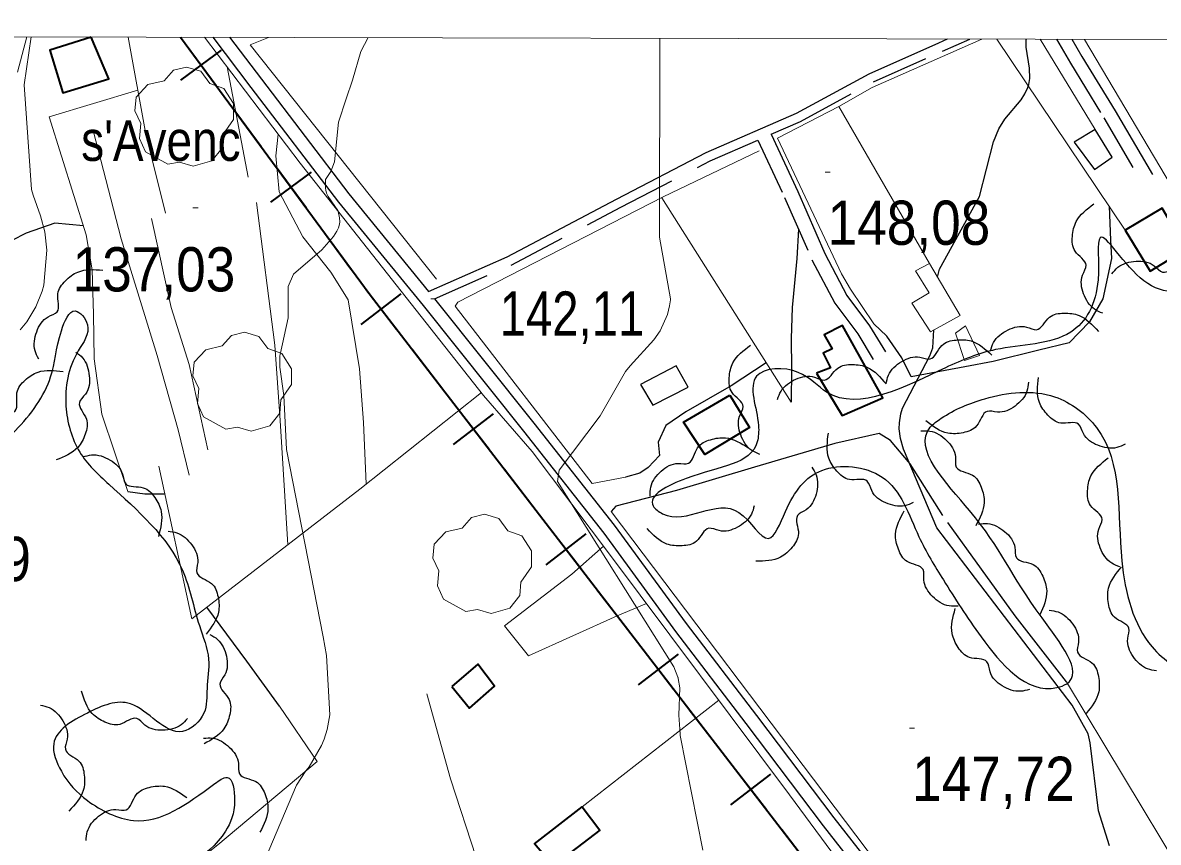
# Model space of a CAD drawing. Extents: x 480269 to 484877, y 4383588 to 4386804.
# Drawn here: x 481701.4 to 481926.2, y 4386294.4 to 4386456.6 of the extents above; entities that cross this region are included whole.
import ezdxf

# ---------------------------------------------------------------- set-up
doc = ezdxf.new("R2010")
doc.units = 0
doc.header["$LTSCALE"] = 3.8
doc.linetypes.add('LONG_DASHED', pattern=[7.5, 6, -1.5])
doc.linetypes.add('MEDIUM_DASHED', pattern=[4.5, 3, -1.5])
for name, color, linetype, lineweight in [('1', 7, 'Continuous', 13), ('21', 7, 'Continuous', 25), ('25', 7, 'LONG_DASHED', 25), ('27', 7, 'Continuous', 25), ('29', 7, 'Continuous', 13), ('34', 7, 'Continuous', 35), ('38', 7, 'Continuous', 25), ('47', 7, 'Continuous', 35), ('51', 7, 'Continuous', 13), ('7', 7, 'Continuous', 13), ('8', 7, 'Continuous', 25), ('9', 7, 'Continuous', 13)]:
    doc.layers.add(name, color=color, linetype=linetype, lineweight=lineweight)
doc.layers.add('5', color=7, linetype='Continuous')

msp = doc.modelspace()

# ---------------------------------------------------------------- linework, layer by layer
at = {"layer": '1'}
msp.add_lwpolyline([(480529.1, 4386456.6), (484105.5, 4386448.1), (484100.5, 4384135.8), (480523.1, 4384144.4)], close=True, dxfattribs=at)
at = {"layer": '21'}
for points in [[(481913.59, 4386427.57), (481917.13, 4386430), (481913.76, 4386435.48), (481909.59, 4386432.93)], [(481826.15, 4386380.87), (481833.17, 4386384.46), (481830.81, 4386388.72), (481823.72, 4386384.98)]]:
    msp.add_lwpolyline(points, close=True, dxfattribs=at)
at = {"layer": '25'}
for points in [[(481916.51, 4386420.28), (481916.81, 4386413.54), (481916.98, 4386409.96), (481915.29, 4386401.92), (481912.63, 4386397.42), (481908.6, 4386393.22), (481902.6, 4386391.76), (481893.56, 4386389.52), (481887.96, 4386388.5), (481877.3, 4386386.51), (481875.45, 4386390.26), (481872.51, 4386394.58), (481869.93, 4386397.03)], [(481713.43, 4386416.38), (481707.77, 4386416.92), (481702.11, 4386414.96), (481696.35, 4386412.06), (481694.23, 4386411.82)], [(481855.01, 4386415.74), (481854.7, 4386409.91), (481853.72, 4386400.21), (481853.56, 4386394.12), (481853.65, 4386388.09), (481853.56, 4386381.48)], [(481848.62, 4386389.29), (481841.67, 4386384.72), (481832.68, 4386379.56), (481828.73, 4386376.85), (481827.25, 4386373.57), (481827.49, 4386370.94), (481825.23, 4386368.58), (481823.6, 4386367.47), (481820.72, 4386366.66)], [(481908.05, 4386326.13), (481897.89, 4386339.2), (481883.59, 4386359.08), (481877.08, 4386369.28), (481873.23, 4386373.88), (481870.95, 4386375.29), (481862.21, 4386373.3), (481846.31, 4386368.6), (481830.83, 4386364), (481818.82, 4386360.91), (481817.91, 4386359.84)], [(481722.22, 4386363.82), (481725.57, 4386363.33), (481729.52, 4386363.37)], [(481752.26, 4386321.3), (481745.75, 4386330.24), (481737.88, 4386340.92)]]:
    msp.add_lwpolyline(points, dxfattribs=at)
at = {"layer": '27'}
for points in [[(481933.85, 4386352.38), (481939.74, 4386338.52), (481943.59, 4386333.4), (481940.75, 4386325.96), (481934.19, 4386326.79), (481925, 4386333.08), (481919.03, 4386350.08), (481914, 4386376.47), (481905.71, 4386382.56), (481891.92, 4386382.18), (481883.24, 4386378.3), (481881.08, 4386376.53), (481888.89, 4386360.03), (481903.22, 4386338.79), (481908.12, 4386325.76), (481906.15, 4386325), (481891.16, 4386335.05), (481883.69, 4386346.3), (481878.85, 4386354.87), (481871.54, 4386366.67), (481859.63, 4386367.99), (481852.4, 4386359.85), (481849.08, 4386354.52), (481843.2, 4386359.68), (481828.08, 4386359.42), (481826.24, 4386360.95), (481832.78, 4386366.42), (481846.83, 4386373.67), (481847.08, 4386376.88), (481846.69, 4386386.62), (481854.97, 4386387.4), (481860.65, 4386383.43), (481884.1, 4386388.3), (481894.03, 4386391.89), (481908.9, 4386395.37), (481914.31, 4386405.74), (481914.73, 4386414.05), (481923.39, 4386405.51), (481935.94, 4386403.55), (481943.21, 4386404.22), (481951.28, 4386407.11), (481963.89, 4386410.21), (481970.84, 4386411.41), (481955.1, 4386416.18), (481950.67, 4386417.23), (481946.94, 4386424.99), (481961.83, 4386423.29), (481969.28, 4386422.43), (481972.04, 4386428.47), (481977.09, 4386425.03), (481977.38, 4386409.52), (481986.17, 4386407.71), (481992.75, 4386400.23), (481991.34, 4386392.2), (481985.35, 4386387.92), (481983.62, 4386381.84), (481983.84, 4386379.05), (481982.52, 4386373.84), (481973.09, 4386376.28), (481965.35, 4386375.19), (481964.06, 4386366.87), (481969.75, 4386354.31), (481973.04, 4386347.96), (481975.95, 4386342.73), (481977.21, 4386340.01), (481983.66, 4386339.96), (481992.58, 4386344.55), (481994.96, 4386338.82), (481987.21, 4386332.83), (481984.07, 4386328.63), (481983.38, 4386324.54), (481970.2, 4386323.19), (481962.67, 4386325.66), (481956.48, 4386333.28), (481960.18, 4386342.74), (481960.29, 4386346.51), (481949.55, 4386352.22), (481943.31, 4386359.03), (481939.45, 4386359.96), (481935.55, 4386359), (481933.85, 4386352.38)], [(481915.24, 4386399.1), (481913.64, 4386399.88), (481911.44, 4386402.97), (481911.26, 4386406.66), (481911.97, 4386408.58), (481909.77, 4386411.37), (481909.24, 4386414.31), (481909.98, 4386417.24), (481913.5, 4386420.73)], [(481917.05, 4386406.89), (481918.25, 4386408.19), (481921.85, 4386409.4), (481925.43, 4386408.5), (481927.07, 4386407.26), (481930.38, 4386408.56), (481933.34, 4386408.22), (481935.93, 4386406.65), (481938.25, 4386402.27)], [(481704.56, 4386390.04), (481703.84, 4386391.67), (481704.18, 4386395.45), (481706.43, 4386398.38), (481708.22, 4386399.38), (481708.36, 4386402.93), (481709.85, 4386405.51), (481712.32, 4386407.26), (481717.27, 4386407.63)], [(481652.58, 4386324.23), (481670.19, 4386354), (481684.76, 4386365.54), (481692.05, 4386369.79), (481699.94, 4386375.87), (481706.93, 4386386.5), (481709.05, 4386395.61), (481711.79, 4386399.56), (481714.21, 4386396.83), (481712.39, 4386391.66), (481709.96, 4386380.73), (481712.7, 4386371.62), (481718.47, 4386365.24), (481733.04, 4386348.22), (481736.38, 4386337.29), (481738.2, 4386330.61), (481737.9, 4386324.83), (481737.29, 4386319.97), (481733.04, 4386316.33), (481722.72, 4386321.8), (481714.21, 4386319.97), (481707.53, 4386313.9), (481709.05, 4386308.43), (481714.21, 4386302.66), (481723.32, 4386298.71), (481739.42, 4386306), (481741.85, 4386307.22), (481743.36, 4386302.66), (481741.54, 4386296.58), (481702.98, 4386277.75), (481696, 4386271.07), (481695.09, 4386264.08), (481698.43, 4386258.61), (481719.38, 4386251.93), (481726.06, 4386250.41), (481726.97, 4386244.03), (481718.16, 4386240.08), (481686.58, 4386240.08), (481678.69, 4386240.99), (481669.88, 4386238.56), (481657.13, 4386234.61), (481649.24, 4386228.84), (481646.81, 4386223.07), (481644.08, 4386217.3), (481636.49, 4386216.69), (481628.59, 4386224.59), (481624.64, 4386239.17), (481623.43, 4386247.37), (481622.52, 4386257.7), (481627.98, 4386266.51), (481637.09, 4386274.41), (481646.81, 4386282.91), (481648.63, 4386288.99), (481645.29, 4386299.32), (481644.38, 4386306.3), (481646.2, 4386313.29), (481652.27, 4386323.62)], [(481893.02, 4386391.65), (481893.63, 4386393.31), (481896.49, 4386395.8), (481900.14, 4386396.35), (481902.13, 4386395.83), (481904.69, 4386398.29), (481907.56, 4386399.12), (481910.55, 4386398.66), (481914.37, 4386395.5)], [(481847.38, 4386371.17), (481845.77, 4386371.94), (481843.56, 4386375.02), (481843.35, 4386378.7), (481844.06, 4386380.63), (481841.84, 4386383.41), (481841.28, 4386386.34), (481842.01, 4386389.28), (481845.51, 4386392.79)], [(481872.35, 4386385.1), (481872.81, 4386386.81), (481875.45, 4386389.54), (481879.04, 4386390.4), (481881.06, 4386390.05), (481883.4, 4386392.73), (481886.19, 4386393.8), (481889.2, 4386393.61), (481893.29, 4386390.79)], [(481711.91, 4386391.42), (481713.25, 4386390.26), (481714.58, 4386386.7), (481713.81, 4386383.09), (481712.62, 4386381.42), (481714.02, 4386378.15), (481713.79, 4386375.18), (481712.31, 4386372.54), (481708, 4386370.07)], [(481695.76, 4386370.69), (481695.13, 4386372.35), (481695.67, 4386376.11), (481698.08, 4386378.91), (481699.92, 4386379.81), (481700.25, 4386383.35), (481701.88, 4386385.85), (481704.44, 4386387.46), (481709.4, 4386387.57)], [(481850.86, 4386382.03), (481851.54, 4386383.67), (481854.49, 4386386.05), (481858.16, 4386386.47), (481860.12, 4386385.87), (481862.77, 4386388.24), (481865.67, 4386388.96), (481868.64, 4386388.39), (481872.35, 4386385.1)], [(481919.68, 4386373.17), (481918.03, 4386372.51), (481914.26, 4386372.96), (481911.41, 4386375.29), (481910.46, 4386377.12), (481906.92, 4386377.36), (481904.38, 4386378.93), (481902.71, 4386381.46), (481902.49, 4386386.41)], [(481900.54, 4386385.44), (481900.24, 4386383.69), (481897.87, 4386380.72), (481894.38, 4386379.52), (481892.34, 4386379.68), (481890.27, 4386376.79), (481887.59, 4386375.45), (481884.57, 4386375.36), (481880.24, 4386377.77)], [(481825.61, 4386362.91), (481825.75, 4386364.68), (481827.82, 4386367.86), (481831.18, 4386369.38), (481833.24, 4386369.42), (481835.03, 4386372.49), (481837.57, 4386374.06), (481840.57, 4386374.44), (481845.11, 4386372.44)], [(481877.71, 4386361.62), (481876.04, 4386361.01), (481872.29, 4386361.57), (481869.5, 4386363.99), (481868.62, 4386365.85), (481865.08, 4386366.2), (481862.59, 4386367.84), (481861, 4386370.41), (481860.92, 4386375.37)], [(481879.24, 4386375.8), (481881.01, 4386375.78), (481884.32, 4386373.93), (481886.07, 4386370.68), (481886.25, 4386368.64), (481889.44, 4386367.06), (481891.19, 4386364.64), (481891.77, 4386361.67), (481890.09, 4386357.01)], [(481713.31, 4386370.66), (481715.04, 4386371.06), (481718.69, 4386370.04), (481721.16, 4386367.29), (481721.81, 4386365.34), (481725.28, 4386364.56), (481727.54, 4386362.61), (481728.81, 4386359.87), (481728.27, 4386354.94)], [(481918.63, 4386348.9), (481917.01, 4386349.63), (481914.74, 4386352.67), (481914.45, 4386356.35), (481915.12, 4386358.29), (481912.85, 4386361.02), (481912.23, 4386363.95), (481912.9, 4386366.89), (481916.33, 4386370.48)], [(481857.62, 4386368.66), (481858.48, 4386367.11), (481858.49, 4386363.31), (481856.51, 4386360.2), (481854.81, 4386359.04), (481855, 4386355.49), (481853.74, 4386352.78), (481851.44, 4386350.82), (481846.55, 4386350)], [(481846.24, 4386361), (481845.68, 4386359.31), (481842.9, 4386356.73), (481839.27, 4386356.07), (481837.27, 4386356.53), (481834.79, 4386353.98), (481831.95, 4386353.07), (481828.94, 4386353.42), (481825.02, 4386356.46)], [(481886.62, 4386341.13), (481884.84, 4386341.16), (481881.55, 4386343.04), (481879.83, 4386346.31), (481879.67, 4386348.35), (481876.5, 4386349.96), (481874.77, 4386352.4), (481874.22, 4386355.37), (481875.94, 4386360.02)], [(481890.66, 4386357.36), (481892.43, 4386357.47), (481895.86, 4386355.86), (481897.84, 4386352.74), (481898.16, 4386350.71), (481901.45, 4386349.36), (481903.36, 4386347.07), (481904.15, 4386344.15), (481902.81, 4386339.38)], [(481730.17, 4386355.94), (481731.92, 4386355.63), (481734.87, 4386353.25), (481736.05, 4386349.75), (481735.89, 4386347.71), (481738.76, 4386345.62), (481740.08, 4386342.94), (481740.16, 4386339.92), (481737.72, 4386335.6)], [(481925.86, 4386328.33), (481924.12, 4386328.69), (481921.25, 4386331.17), (481920.18, 4386334.7), (481920.41, 4386336.74), (481917.6, 4386338.92), (481916.38, 4386341.64), (481916.4, 4386344.67), (481918.97, 4386348.9)], [(481900.71, 4386324.64), (481898.98, 4386324.27), (481895.34, 4386325.36), (481892.93, 4386328.15), (481892.31, 4386330.11), (481888.86, 4386330.96), (481886.63, 4386332.95), (481885.42, 4386335.72), (481886.05, 4386340.64)], [(481904.64, 4386340.3), (481906.39, 4386339.97), (481909.31, 4386337.55), (481910.45, 4386334.04), (481910.26, 4386332), (481913.11, 4386329.88), (481914.39, 4386327.18), (481914.44, 4386324.16), (481911.95, 4386319.87)], [(481738.48, 4386335.53), (481739.96, 4386334.55), (481741.72, 4386331.19), (481741.41, 4386327.51), (481740.44, 4386325.7), (481742.25, 4386322.63), (481742.39, 4386319.65), (481741.25, 4386316.85), (481737.3, 4386313.86)], [(481734.02, 4386318.88), (481732.77, 4386317.62), (481729.13, 4386316.56), (481725.58, 4386317.59), (481724, 4386318.9), (481720.64, 4386317.73), (481717.69, 4386318.18), (481715.17, 4386319.85), (481713.02, 4386324.32)], [(481704.9, 4386321.52), (481706.61, 4386321.05), (481709.34, 4386318.41), (481710.2, 4386314.82), (481709.84, 4386312.8), (481712.52, 4386310.45), (481713.58, 4386307.67), (481713.39, 4386304.65), (481710.56, 4386300.57)], [(481737.2, 4386314.97), (481738.97, 4386314.99), (481742.31, 4386313.19), (481744.12, 4386309.97), (481744.33, 4386307.93), (481747.54, 4386306.4), (481749.33, 4386304.01), (481749.96, 4386301.05), (481748.36, 4386296.36)], [(481713.97, 4386294.71), (481714.19, 4386296.47), (481716.43, 4386299.53), (481719.86, 4386300.88), (481721.91, 4386300.82), (481723.86, 4386303.79), (481726.47, 4386305.24), (481729.49, 4386305.46), (481733.92, 4386303.24)]]:
    msp.add_spline(points, degree=3, dxfattribs=at)
at = {"layer": '29'}
for points in [[(481730.12, 4386428.62), (481725.73, 4386431.05), (481724.51, 4386433.69), (481724.81, 4386436.65), (481723.61, 4386439.15), (481723.85, 4386441.89), (481726.18, 4386444.34), (481729.43, 4386445.11), (481731.23, 4386447.18), (481733.85, 4386447.83), (481736.66, 4386446.98), (481738.45, 4386444.58), (481741.2, 4386443.57), (481743.12, 4386440.58), (481743.14, 4386437.44), (481741.05, 4386434.42), (481740.86, 4386431.75), (481738.86, 4386429.27), (481735.16, 4386428.19), (481732.44, 4386429.01)], [(481741.6, 4386376.16), (481737.21, 4386378.59), (481735.99, 4386381.23), (481736.29, 4386384.19), (481735.09, 4386386.69), (481735.33, 4386389.43), (481737.66, 4386391.88), (481740.91, 4386392.65), (481742.71, 4386394.72), (481745.33, 4386395.37), (481748.14, 4386394.52), (481749.93, 4386392.12), (481752.68, 4386391.11), (481754.6, 4386388.12), (481754.62, 4386384.98), (481752.53, 4386381.96), (481752.34, 4386379.29), (481750.34, 4386376.81), (481746.64, 4386375.73), (481743.92, 4386376.55)], [(481789.12, 4386340.09), (481784.73, 4386342.52), (481783.51, 4386345.16), (481783.81, 4386348.12), (481782.61, 4386350.62), (481782.85, 4386353.36), (481785.18, 4386355.81), (481788.43, 4386356.58), (481790.23, 4386358.65), (481792.85, 4386359.3), (481795.66, 4386358.45), (481797.45, 4386356.05), (481800.2, 4386355.04), (481802.12, 4386352.05), (481802.14, 4386348.91), (481800.05, 4386345.89), (481799.86, 4386343.22), (481797.86, 4386340.74), (481794.16, 4386339.66), (481791.44, 4386340.48)]]:
    msp.add_lwpolyline(points, close=True, dxfattribs=at)
at = {"layer": '34'}
for p, q in [((481732.73, 4386445.22), (481740.78, 4386451.15)), ((481733.79, 4386452.22), (481739.72, 4386444.16)), ((481742.68, 4386440.13), (481748.61, 4386432.08)), ((481750.5, 4386421.06), (481758.56, 4386426.99)), ((481751.57, 4386428.05), (481757.5, 4386420)), ((481760.46, 4386415.97), (481766.38, 4386407.91)), ((481768.42, 4386396.86), (481776.34, 4386402.96)), ((481778.48, 4386391.99), (481784.58, 4386384.06)), ((481786.72, 4386373.09), (481794.64, 4386379.19)), ((481787.63, 4386380.1), (481793.73, 4386372.18)), ((481796.78, 4386368.22), (481802.88, 4386360.29)), ((481805.02, 4386349.32), (481812.94, 4386355.42)), ((481805.93, 4386356.33), (481812.03, 4386348.41)), ((481815.08, 4386344.45), (481821.18, 4386336.52)), ((481823.32, 4386325.55), (481831.25, 4386331.65)), ((481824.23, 4386332.56), (481830.33, 4386324.64)), ((481833.38, 4386320.67), (481839.49, 4386312.75)), ((481841.62, 4386301.78), (481849.55, 4386307.88)), ((481842.54, 4386308.79), (481848.64, 4386300.87)), ((481851.69, 4386296.9), (481857.79, 4386288.98))]:
    msp.add_line(p, q, dxfattribs=at)
for points in [[(481732.67, 4386453.74), (481770, 4386403), (482108, 4385964), (482722, 4385145)], [(481769.35, 4386403.89), (481770, 4386403), (481775.43, 4386395.95)]]:
    msp.add_lwpolyline(points, dxfattribs=at)
at = {"layer": '38'}
for points in [[(481739.02, 4386453.72), (481746.6, 4386443.81), (481763.9, 4386421.1), (481780.66, 4386400.62), (481800.54, 4386375.74), (481816.44, 4386355.57), (481830.64, 4386336.1), (481844.6, 4386317.88), (481859.91, 4386297.65), (481877.97, 4386274.55), (481894.23, 4386252.79), (481912.43, 4386228.94), (481933.35, 4386200.86), (481948.43, 4386180.22), (481961.29, 4386161.94)], [(481742.32, 4386453.72), (481748.68, 4386445.4), (481765.95, 4386422.72), (481781.74, 4386403.43)], [(481781.74, 4386403.43), (481797.34, 4386410.25), (481818.97, 4386421.68), (481836.74, 4386430.9), (481854.62, 4386438.68), (481869.02, 4386446.49), (481882.77, 4386452.62), (481884.49, 4386453.38)], [(481909.11, 4386453.32), (481911.1, 4386449.92), (481917.67, 4386439.13), (481925.08, 4386426.57)], [(481849.56, 4386434.51), (481854.84, 4386423.2), (481860.24, 4386410.9), (481864.57, 4386402.61), (481869.08, 4386396.63), (481872.23, 4386391.44)], [(481782.92, 4386401.98), (481802.59, 4386377.37), (481818.53, 4386357.15), (481832.74, 4386337.67), (481846.68, 4386319.47), (481861.98, 4386299.25), (481880.05, 4386276.14), (481896.32, 4386254.37), (481914.52, 4386230.51), (481935.46, 4386202.41), (481950.56, 4386181.75), (481958.52, 4386170.44)]]:
    msp.add_lwpolyline(points, dxfattribs=at)
at = {"layer": '38', "linetype": 'MEDIUM_DASHED'}
for points in [[(481849.56, 4386434.51), (481855.41, 4386437.06), (481869.82, 4386444.87), (481883.5, 4386450.97), (481888.93, 4386453.37)], [(481906.08, 4386453.33), (481908.86, 4386448.58), (481915.43, 4386437.79), (481922.83, 4386425.24)], [(481782.92, 4386401.98), (481798.13, 4386408.63), (481819.81, 4386420.08), (481837.52, 4386429.27), (481846.95, 4386433.37)], [(481846.95, 4386433.37), (481852.25, 4386422.03), (481857.67, 4386409.67), (481862.17, 4386401.08), (481866.73, 4386395.03), (481869.81, 4386389.97)]]:
    msp.add_lwpolyline(points, dxfattribs=at)
at = {"layer": '47'}
for points in [[(481714.93, 4386453.73), (481706.75, 4386451.15), (481709.32, 4386442.75), (481718.45, 4386445.51)], [(481919.69, 4386415.54), (481924.61, 4386407.41), (481931.79, 4386411.76), (481926.98, 4386419.89)], [(481858.55, 4386387.22), (481863.67, 4386378.85), (481871.7, 4386382.33), (481863.7, 4386396.67), (481860.08, 4386394.82), (481861.67, 4386392.06), (481859.9, 4386391.19), (481861.36, 4386388.31)], [(481841.41, 4386382.9), (481845.28, 4386376.51), (481836.49, 4386371.17), (481832.22, 4386377.54)], [(481786.35, 4386325.22), (481789.83, 4386320.96), (481794.81, 4386325.28), (481791.5, 4386329.65)], [(481806.46, 4386289.71), (481802.76, 4386294.06), (481812.18, 4386301.42), (481815.67, 4386296.81)]]:
    msp.add_lwpolyline(points, close=True, dxfattribs=at)
at = {"layer": '47', "lineweight": 13}
for points in [[(481880.97, 4386408.96), (481886.98, 4386398.66), (481881.15, 4386395.41), (481877.47, 4386401.08), (481880.88, 4386403.12), (481878.19, 4386407.52)], [(481888.08, 4386396.61), (481890.83, 4386390.75), (481887.86, 4386389.74), (481886.12, 4386395.15)]]:
    msp.add_lwpolyline(points, close=True, dxfattribs=at)
at = {"layer": '51'}
for p, q in [((481700.37, 4386446.84), (481702.19, 4386453.81)), ((481894.26, 4386453.36), (481919.69, 4386415.54)), ((481902.85, 4386453.34), (481913.76, 4386435.48)), ((481911.64, 4386453.31), (481941.44, 4386402.92)), ((481741.86, 4386447.86), (481746.06, 4386426.04)), ((481706.64, 4386437.96), (481724.19, 4386443.27)), ((481880.97, 4386408.96), (481863, 4386440)), ((481827.92, 4386421.96), (481853.56, 4386381.48)), ((481786.12, 4386306.92), (481781.41, 4386323.77)), ((481839.21, 4386322.52), (481812.18, 4386301.42))]:
    msp.add_line(p, q, dxfattribs=at)
for points in [[(481722.25, 4386453.76), (481725.81, 4386434.52), (481729.64, 4386418.91)], [(481737.4, 4386453.73), (481756.31, 4386428.8), (481792.66, 4386382.83), (481802.25, 4386371.71)], [(481750.09, 4386453.7), (481746.45, 4386452.23), (481783.35, 4386405.81)], [(481869.93, 4386397.03), (481865.3, 4386403.85), (481863.55, 4386406.87), (481850.86, 4386433.78), (481862.99, 4386439.99), (481869.6, 4386443.78), (481891.31, 4386453.36)], [(481722.22, 4386363.82), (481717.08, 4386379.11), (481715.54, 4386390.07), (481715.44, 4386398.92), (481715.18, 4386407.7), (481713.97, 4386414.62), (481706.64, 4386437.96)], [(481734.38, 4386367.08), (481732.15, 4386376.04), (481727.99, 4386390.72), (481720.88, 4386413.82), (481715.35, 4386435.24)], [(481769.41, 4386365.3), (481768.85, 4386377.49), (481768.08, 4386388.09), (481765.85, 4386401.75), (481762.43, 4386407.21), (481756.89, 4386414.19), (481752.21, 4386423.15), (481751.53, 4386430.22), (481751.95, 4386434.56)], [(481847.21, 4386431.26), (481828.24, 4386422.12), (481787.55, 4386401.31), (481787.05, 4386400.47), (481814.17, 4386365.38), (481820.72, 4386366.66)], [(481747.68, 4386421.04), (481751.34, 4386392.78), (481752.38, 4386377.9), (481753.88, 4386353.28)], [(481726.89, 4386417.88), (481730.81, 4386400.23), (481734.36, 4386388.93), (481738.06, 4386372.03)], [(481792.21, 4386383.4), (481768.12, 4386364.28), (481734.9, 4386338.62), (481728.32, 4386368.82)], [(481879.3, 4386268.48), (481853.23, 4386303.77), (481817.76, 4386351.16), (481802.25, 4386371.71)], [(481817.91, 4386359.84), (481864.33, 4386298.51), (481900.1, 4386251.19), (481924.94, 4386218.71), (481960.73, 4386170.26)], [(481824.9, 4386341.64), (481819.1, 4386339.18), (481801.56, 4386331.26), (481796.76, 4386337.21), (481810.13, 4386347.45), (481816.38, 4386353)], [(481965.23, 4386170.04), (481966.18, 4386170.36), (481987.65, 4386201.24), (481941.95, 4386269.9), (481908.05, 4386326.13)], [(481701.61, 4386263.39), (481724.26, 4386281.28), (481740.04, 4386293.88), (481759.68, 4386310.35), (481752.26, 4386321.3)], [(481786.12, 4386306.92), (481791.16, 4386291.34), (481785.77, 4386287.75), (481780.18, 4386283.33), (481777.63, 4386278.73), (481778.01, 4386274.48)]]:
    msp.add_lwpolyline(points, dxfattribs=at)
at = {"layer": '7'}
for p, q in [((481860.26, 4386427.01), (481861.26, 4386427.01)), ((481735.11, 4386419.98), (481736.11, 4386419.98)), ((481782.22, 4386401.92), (481783.22, 4386401.92)), ((481876.99, 4386316.95), (481877.99, 4386316.95))]:
    msp.add_line(p, q, dxfattribs=at)
at = {"layer": '8'}
for points in [[(481882.54, 4386406.27), (481882.91, 4386407.81), (481890.81, 4386422.18), (481893.61, 4386433.03), (481894.7, 4386435.6), (481895.85, 4386437.54), (481899.07, 4386441.35), (481899.82, 4386442.54), (481900.38, 4386443.75), (481900.6, 4386444.4), (481900.8, 4386445.55), (481900.71, 4386447.58), (481900.11, 4386451.76), (481900.11, 4386453.27), (481900.12, 4386453.34)], [(481916.56, 4386293.69), (481914.4, 4386300.58), (481912.73, 4386314.04), (481912.33, 4386315.85), (481909.2, 4386321.5), (481882.4, 4386356.61), (481875.82, 4386372.21), (481875.17, 4386374.32), (481874.95, 4386376.2), (481874.99, 4386377.39), (481875.28, 4386379.18), (481875.62, 4386380.31), (481880.98, 4386390.69), (481881.61, 4386392.25), (481881.83, 4386395.79)]]:
    msp.add_lwpolyline(points, dxfattribs=at)
at = {"layer": '9'}
for points in [[(481703.07, 4386453.81), (481701.66, 4386444.33), (481703.14, 4386423.61), (481703.44, 4386422.47), (481704.95, 4386418.39), (481705.81, 4386415.18), (481706.15, 4386411.57), (481705.57, 4386404.63), (481705.24, 4386403.45), (481703.99, 4386400.34), (481702.22, 4386397.41), (481700.92, 4386395.84)], [(481746.32, 4386283.69), (481755.61, 4386305.67), (481757.44, 4386308.51), (481758.09, 4386309.31), (481760.56, 4386313.56), (481761.11, 4386314.82), (481761.69, 4386316.69), (481762.2, 4386319.6), (481762.2, 4386319.61), (481762.19, 4386319.63), (481761.58, 4386331.33), (481760.89, 4386335.04), (481753.63, 4386372.14), (481753.13, 4386382.82), (481752.32, 4386388.4), (481752.31, 4386390.69), (481752.35, 4386390.92), (481753.99, 4386398.17), (481753.98, 4386404.38), (481755, 4386406.81), (481760.6, 4386411.67), (481762.91, 4386414.29), (481763.58, 4386415.33), (481763.92, 4386416.01), (481764.13, 4386416.73), (481764.17, 4386417.16), (481764.11, 4386418), (481763.87, 4386419.26), (481763.82, 4386419.38), (481763.81, 4386419.4), (481761.89, 4386422.18), (481761.57, 4386422.86), (481761.4, 4386423.48), (481761.35, 4386423.85), (481761.35, 4386425.43), (481761.37, 4386425.6), (481762.42, 4386427.14), (481763.11, 4386429.04), (481763.92, 4386436.94), (481765.46, 4386441.55), (481766.7, 4386445.24), (481768.33, 4386450.88), (481769.78, 4386453.65)], [(481827.57, 4386453.51), (481827.47, 4386414.15), (481829.65, 4386401.98), (481829.64, 4386401.74), (481829.48, 4386400.55), (481829.07, 4386398.85), (481827.63, 4386395.62), (481826.37, 4386393.81), (481821.67, 4386388.7), (481820.77, 4386387.57), (481815.71, 4386378.77), (481807.6, 4386368.02), (481807.29, 4386365.79), (481830.29, 4386329.09), (481831.13, 4386327.05), (481831.13, 4386327.02), (481831.13, 4386327.01), (481831.16, 4386326.98), (481831.21, 4386326.81), (481831.49, 4386324.96), (481831.3, 4386319.52), (481831.57, 4386315.87), (481831.6, 4386315.5), (481836.06, 4386292.83)]]:
    msp.add_lwpolyline(points, dxfattribs=at)

# ---------------------------------------------------------------- texts
at = {"layer": '5', "width": 0.85}
msp.add_text("s'Avenc", height=8, dxfattribs=at).set_placement((481712.98, 4386429.25))
at = {"layer": '7'}
for s, width, p in [('148,08', 0.9, (481860.76, 4386412.64)), ('137,03', 0.9, (481711.28, 4386403.42)), ('142,11', 0.8, (481795.83, 4386394.66)), ('134,69', 0.9, (481670.82, 4386346.1)), ('147,72', 0.9, (481877.49, 4386302.58))]:
    msp.add_text(s, height=8.75, dxfattribs=dict(at, width=width)).set_placement(p)

doc.saveas('drawing.dxf')
